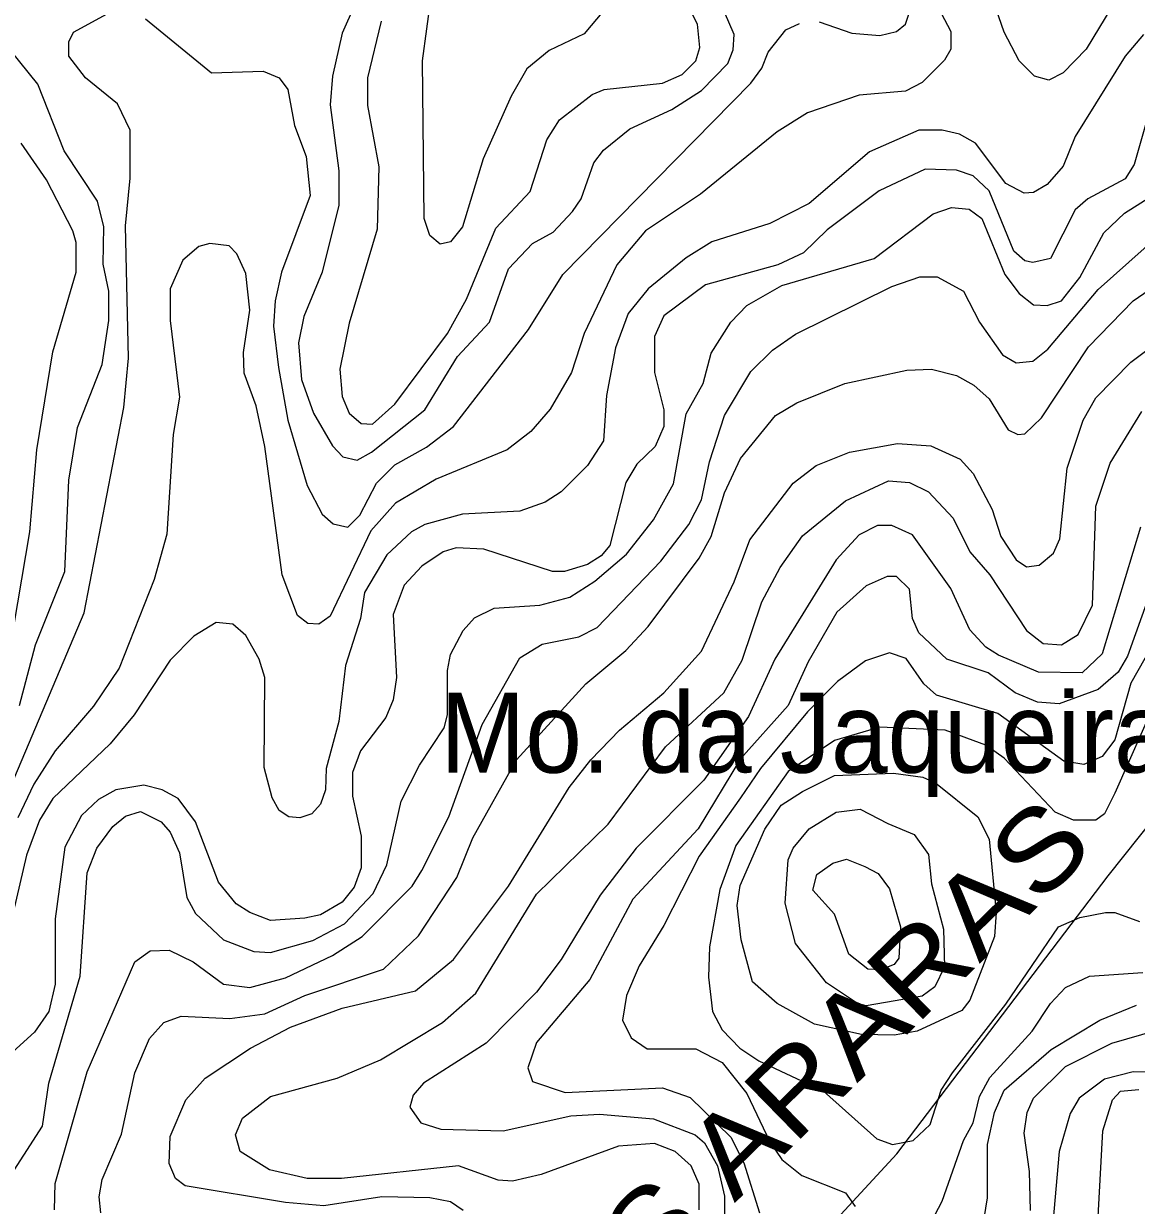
# Model space of a CAD drawing. Extents: x 577 to 602.9, y 7483.8 to 7511.6.
# Drawn here: x 600.48 to 601.59, y 7485.137 to 7486.316 of the extents above; entities that cross this region are included whole.
import ezdxf
from ezdxf.enums import TextEntityAlignment as Align

# ---------------------------------------------------------------- set-up
doc = ezdxf.new("R2010")
doc.units = 0
doc.header["$LTSCALE"] = 0.032
for name, color, linetype, lineweight in [('1', 7, 'Continuous', 25), ('2', 7, 'Continuous', 13), ('26', 7, 'Continuous', 25)]:
    doc.layers.add(name, color=color, linetype=linetype, lineweight=lineweight)
doc.layers.add('27', color=7, linetype='Continuous')

msp = doc.modelspace()

# ---------------------------------------------------------------- linework, layer by layer
at = {"layer": '1'}
for points in [[(600.8365, 7486.3188), (600.8229, 7486.2623), (600.8229, 7486.2345), (600.8341, 7486.1733), (600.8325, 7486.1112), (600.8046, 7486.0174), (600.7951, 7485.9713), (600.7975, 7485.9442), (600.8046, 7485.9275), (600.8166, 7485.9172), (600.8277, 7485.9164), (600.85, 7485.9363), (600.9025, 7486.0071), (600.9215, 7486.0413), (600.951, 7486.112), (600.9851, 7486.1486), (601.0018, 7486.2003), (601.0146, 7486.2202), (601.0472, 7486.2456), (601.0591, 7486.2504), (601.1171, 7486.2567), (601.137, 7486.2655), (601.1505, 7486.279), (601.1545, 7486.2925), (601.1521, 7486.3156), (601.1442, 7486.3315)], [(601.6117, 7486.2583), (601.5879, 7486.1756), (601.5791, 7486.1613), (601.5418, 7486.1414), (601.529, 7486.1303), (601.5044, 7486.0818), (601.4869, 7486.0778), (601.479, 7486.0794), (601.4678, 7486.089), (601.4432, 7486.1494), (601.4273, 7486.1645), (601.4106, 7486.1701), (601.3796, 7486.1709), (601.3334, 7486.1494), (601.2817, 7486.1104), (601.2579, 7486.0874), (601.2324, 7486.0754), (601.1601, 7486.0556), (601.1187, 7486.0246), (601.1092, 7486.0039), (601.1092, 7485.9681), (601.1187, 7485.9307), (601.1187, 7485.914), (601.11, 7485.8941), (601.0917, 7485.8767), (601.0806, 7485.8584), (601.0647, 7485.7955), (601.0559, 7485.7852), (601.0424, 7485.7765), (601.0193, 7485.7693), (601.0074, 7485.7693), (600.939, 7485.7916), (600.9112, 7485.7932), (600.8985, 7485.7892), (600.877, 7485.7749), (600.8595, 7485.7558), (600.8484, 7485.7264), (600.8516, 7485.6635), (600.8484, 7485.6413), (600.8412, 7485.6238), (600.8158, 7485.5904), (600.8078, 7485.5689), (600.8078, 7485.5451), (600.8166, 7485.5053), (600.8166, 7485.4735), (600.8094, 7485.4544), (600.7975, 7485.4393), (600.776, 7485.4266), (600.7601, 7485.4234), (600.7259, 7485.421), (600.7052, 7485.429), (600.6917, 7485.4377), (600.6742, 7485.4592), (600.6512, 7485.5196), (600.6337, 7485.5427), (600.6178, 7485.5514), (600.5995, 7485.5562), (600.5717, 7485.5514), (600.5542, 7485.5419)], [(600.4699, 7485.7144), (600.4858, 7485.8091), (600.4929, 7485.891), (600.5088, 7485.9888), (600.5319, 7486.0683), (600.5319, 7486.0977), (600.5287, 7486.1096), (600.5025, 7486.1605), (600.477, 7486.1971)], [(601.1537, 7485.1324), (601.1537, 7485.1578), (601.1458, 7485.1761), (601.1299, 7485.1904), (601.1092, 7485.1984), (601.0734, 7485.196), (600.9963, 7485.1674), (600.9677, 7485.161), (600.9533, 7485.1618), (600.9136, 7485.1761), (600.7967, 7485.1634), (600.7625, 7485.1634), (600.7251, 7485.1721), (600.6957, 7485.1904), (600.6909, 7485.2071), (600.6981, 7485.2238), (600.7259, 7485.2453), (600.7927, 7485.2636), (600.8357, 7485.2819), (600.8977, 7485.3192), (600.9311, 7485.3487), (600.9915, 7485.4473), (601.0631, 7485.5172), (601.1203, 7485.5944), (601.1784, 7485.6484), (601.1967, 7485.681), (601.2165, 7485.7391), (601.2348, 7485.7733), (601.2571, 7485.8051), (601.3, 7485.8401), (601.343, 7485.86), (601.3637, 7485.8584), (601.3827, 7485.8488), (601.4074, 7485.8226), (601.4241, 7485.7892), (601.444, 7485.7661), (601.4805, 7485.7105), (601.4972, 7485.6977), (601.5155, 7485.6961), (601.5322, 7485.7065), (601.5465, 7485.7359), (601.5497, 7485.8345), (601.564, 7485.8774), (601.5958, 7485.9291)], [(602.0515, 7485.6779), (602.0205, 7485.6556), (601.9561, 7485.6246), (601.9036, 7485.5896), (601.871, 7485.5506), (601.8454, 7485.5017), (601.8249, 7485.4473), (601.8193, 7485.4107), (601.8042, 7485.363), (601.7915, 7485.3391), (601.7763, 7485.3224), (601.7422, 7485.2978), (601.7056, 7485.2787), (601.6428, 7485.2691), (601.5871, 7485.2699), (601.5585, 7485.2628), (601.533, 7485.2437), (601.5243, 7485.2286), (601.5131, 7485.1904), (601.5068, 7485.1189)], [(600.5542, 7485.5419), (600.5375, 7485.526), (600.5208, 7485.4942), (600.5112, 7485.4226), (600.5112, 7485.3574), (600.5049, 7485.3304), (600.4905, 7485.3097), (600.4651, 7485.2866)]]:
    msp.add_lwpolyline(points, dxfattribs=at)
msp.add_lwpolyline([(601.1949, 7485.456), (601.2195, 7485.5123), (601.2357, 7485.5362), (601.2571, 7485.5498), (601.2889, 7485.5657), (601.3477, 7485.5681), (601.3772, 7485.5641), (601.3899, 7485.5586), (601.432, 7485.5244), (601.4432, 7485.5021), (601.4503, 7485.429), (601.4487, 7485.4051), (601.4241, 7485.3415), (601.4161, 7485.3312), (601.3716, 7485.3105), (601.3485, 7485.3065), (601.3159, 7485.3073), (601.269, 7485.3176), (601.2317, 7485.3383), (601.207, 7485.3598), (601.1959, 7485.4019), (601.1919, 7485.4361)], close=True, dxfattribs=at)
at = {"layer": '2'}
for points in [[(600.8317, 7486.384), (600.7975, 7486.3068), (600.7879, 7486.2639), (600.7856, 7486.2353), (600.7943, 7486.1693), (600.7943, 7486.1351), (600.7776, 7486.0683), (600.7593, 7486.0238), (600.7538, 7485.9975), (600.7569, 7485.9609), (600.7689, 7485.9275), (600.7879, 7485.8949), (600.7983, 7485.8838), (600.8126, 7485.8806), (600.8269, 7485.8886), (600.8802, 7485.9307), (600.9128, 7485.984), (600.9446, 7486.0182), (600.9637, 7486.0715), (600.9875, 7486.0969), (601.0082, 7486.108), (601.0273, 7486.1287), (601.036, 7486.1414), (601.0488, 7486.1772), (601.0583, 7486.19), (601.0845, 7486.2114), (601.1267, 7486.2305), (601.1561, 7486.2496), (601.1824, 7486.2766), (601.1879, 7486.2901), (601.1887, 7486.3053), (601.1617, 7486.3681)], [(601.5656, 7486.3331), (601.5402, 7486.2909), (601.5171, 7486.2671), (601.5028, 7486.2599), (601.4885, 7486.2639), (601.4734, 7486.279), (601.4583, 7486.3076), (601.4392, 7486.3625)], [(601.3891, 7486.3387), (601.405, 7486.3084), (601.405, 7486.2909), (601.3986, 7486.2798), (601.3764, 7486.2575), (601.3597, 7486.2488), (601.3136, 7486.2448), (601.2619, 7486.2273), (601.2317, 7486.2082), (601.1553, 7486.1462), (601.1004, 7486.1096), (601.0718, 7486.0754), (601.0392, 7486.0071), (601.0265, 7485.9681), (601.005, 7485.9315), (600.9859, 7485.9093), (600.9621, 7485.891), (600.8913, 7485.8615), (600.8508, 7485.8377), (600.8261, 7485.8099), (600.7856, 7485.7248), (600.7744, 7485.7168), (600.7633, 7485.7176), (600.753, 7485.7256), (600.7378, 7485.7661), (600.7204, 7485.8941), (600.7116, 7485.9347), (600.6997, 7485.9673), (600.6989, 7485.988), (600.7052, 7486.0301), (600.7013, 7486.0667), (600.6925, 7486.0866), (600.6846, 7486.0945), (600.6655, 7486.0969), (600.6544, 7486.0937), (600.6385, 7486.0802), (600.6257, 7486.0516), (600.6257, 7486.0198), (600.6353, 7485.9434), (600.6289, 7485.9061), (600.6225, 7485.8067), (600.6098, 7485.7614), (600.5748, 7485.6731), (600.5494, 7485.6349), (600.5112, 7485.5904), (600.4898, 7485.557), (600.4739, 7485.5236)], [(600.982, 7486.2711), (600.9661, 7486.244), (600.9382, 7486.1812), (600.9176, 7486.1136), (600.9056, 7486.0985), (600.8953, 7486.0961), (600.885, 7486.1049), (600.8794, 7486.1216), (600.8778, 7486.279), (600.8865, 7486.3434)], [(600.4532, 7485.5236), (600.5399, 7485.728), (600.5796, 7485.9331), (600.5844, 7485.9824), (600.5812, 7486.1144), (600.586, 7486.1621), (600.586, 7486.2098), (600.5732, 7486.2361), (600.5414, 7486.2623), (600.5247, 7486.2838), (600.5247, 7486.2981), (600.5295, 7486.3076), (600.5629, 7486.3259)], [(601.0583, 7486.3291), (601.0392, 7486.306), (601.0042, 7486.2893), (600.982, 7486.2711)], [(601.2738, 7486.318), (601.3064, 7486.3068), (601.3342, 7486.3045), (601.3509, 7486.3084), (601.3597, 7486.3156), (601.366, 7486.3347)], [(600.6011, 7486.3212), (600.6671, 7486.2671), (600.7188, 7486.2687), (600.7347, 7486.2623), (600.7434, 7486.2504), (600.7498, 7486.2146), (600.7617, 7486.1836), (600.7657, 7486.1446), (600.7371, 7486.0683), (600.7307, 7486.0397), (600.7291, 7486.0142), (600.7339, 7485.9729), (600.7434, 7485.9204), (600.7625, 7485.8552), (600.7776, 7485.8266), (600.7887, 7485.817), (600.8031, 7485.8138), (600.815, 7485.8258), (600.8317, 7485.8576), (600.85, 7485.8759), (600.8818, 7485.8934), (600.9088, 7485.914), (600.9836, 7486.011), (601.0178, 7486.0659), (601.2054, 7486.2567), (601.2165, 7486.2719), (601.2229, 7486.2878), (601.2404, 7486.31), (601.2539, 7486.3164)], [(601.5974, 7486.3053), (601.5791, 7486.2838), (601.529, 7486.2035), (601.5171, 7486.174), (601.5012, 7486.1558), (601.4877, 7486.1478), (601.4782, 7486.147), (601.4599, 7486.1566), (601.4297, 7486.1971), (601.4137, 7486.2059), (601.3963, 7486.2098), (601.3732, 7486.2098), (601.3239, 7486.1884), (601.2635, 7486.1367), (601.2245, 7486.1168), (601.1664, 7486.0985), (601.141, 7486.0826), (601.1028, 7486.0516), (601.083, 7486.0269), (601.0702, 7485.9927), (601.0615, 7485.945), (601.0583, 7485.8997), (601.0424, 7485.8751), (601.0162, 7485.8488), (601.0003, 7485.8385), (600.9748, 7485.8297), (600.9176, 7485.8266), (600.8802, 7485.8162), (600.8667, 7485.8091), (600.842, 7485.786), (600.8198, 7485.7486), (600.8158, 7485.7224), (600.8007, 7485.6755), (600.7943, 7485.6198), (600.7816, 7485.5729), (600.7808, 7485.5514), (600.776, 7485.5371), (600.7673, 7485.5276), (600.7553, 7485.5236), (600.7442, 7485.5244), (600.7347, 7485.5308), (600.7275, 7485.5435), (600.7196, 7485.5737), (600.7204, 7485.6635), (600.7148, 7485.6818), (600.7013, 7485.7057), (600.6885, 7485.7168), (600.6718, 7485.7184), (600.6496, 7485.7049), (600.6257, 7485.681), (600.5899, 7485.6262), (600.5661, 7485.5975), (600.5088, 7485.5427), (600.4953, 7485.5212), (600.4826, 7485.4862), (600.4659, 7485.4147)], [(600.4754, 7485.6357), (600.4913, 7485.6961), (600.5208, 7485.7693), (600.5247, 7485.8607), (600.5335, 7485.9132), (600.5581, 7485.976), (600.5645, 7486.0198), (600.5645, 7486.0492), (600.5589, 7486.0762), (600.5597, 7486.1136), (600.5534, 7486.1391), (600.52, 7486.1892), (600.4937, 7486.256), (600.4579, 7486.3005)], [(600.4611, 7485.1578), (600.4985, 7485.2159), (600.5049, 7485.2588), (600.5359, 7485.3654), (600.543, 7485.4687), (600.5526, 7485.4934), (600.5685, 7485.5148), (600.5812, 7485.5252), (600.5963, 7485.53), (600.617, 7485.5196), (600.6257, 7485.5093), (600.6353, 7485.4886), (600.6424, 7485.4441), (600.6512, 7485.4282), (600.679, 7485.4019), (600.7092, 7485.39), (600.7259, 7485.3892), (600.7681, 7485.4011), (600.7999, 7485.4178), (600.8285, 7485.4481), (600.842, 7485.4767), (600.8563, 7485.5403), (600.8746, 7485.5761), (600.8993, 7485.6134), (600.9025, 7485.6262), (600.9025, 7485.6707), (600.9056, 7485.6866), (600.9184, 7485.7105), (600.9295, 7485.7232), (600.9494, 7485.7327), (600.9947, 7485.7359), (601.0249, 7485.7439), (601.0496, 7485.7598), (601.0814, 7485.7868), (601.1084, 7485.821), (601.1283, 7485.8568), (601.141, 7485.9267), (601.1577, 7485.957), (601.1657, 7485.9872), (601.1855, 7486.0182), (601.2014, 7486.0349), (601.2364, 7486.0548), (601.3287, 7486.0818), (601.3875, 7486.1263), (601.4058, 7486.1327), (601.4233, 7486.1311), (601.436, 7486.1216), (601.4591, 7486.0659), (601.4734, 7486.0468), (601.4877, 7486.0357), (601.5012, 7486.0349), (601.5155, 7486.0397), (601.5338, 7486.0627), (601.5577, 7486.1073), (601.5784, 7486.1271), (601.611, 7486.1478)], [(601.0337, 7485.7041), (601.0519, 7485.7136), (601.1156, 7485.7796), (601.1434, 7485.8162), (601.1561, 7485.8409), (601.1641, 7485.879), (601.1792, 7485.9252), (601.2054, 7485.9689), (601.2269, 7485.9904), (601.2499, 7486.0063), (601.3462, 7486.054), (601.374, 7486.0635), (601.3915, 7486.0635), (601.4177, 7486.0492), (601.4336, 7486.0182), (601.4567, 7485.9856), (601.4702, 7485.9776), (601.4869, 7485.9792), (601.502, 7485.9912), (601.5521, 7486.0508), (601.6316, 7486.1216)], [(601.4432, 7485.9419), (601.4623, 7485.9108), (601.4718, 7485.9061), (601.479, 7485.9069), (601.4957, 7485.9228), (601.5426, 7485.9935), (601.5871, 7486.0397), (601.6404, 7486.0762)], [(600.9184, 7485.1316), (600.9056, 7485.1403), (600.885, 7485.1443), (600.8372, 7485.1451), (600.7792, 7485.1363), (600.741, 7485.1395), (600.6408, 7485.1562), (600.6313, 7485.1634), (600.6249, 7485.1785), (600.6257, 7485.2055), (600.6416, 7485.2421), (600.6607, 7485.2636), (600.706, 7485.2938), (600.7458, 7485.3145), (600.7975, 7485.3335), (600.8706, 7485.351), (600.9088, 7485.3821), (600.9637, 7485.4552), (601.0241, 7485.5538), (601.0456, 7485.5816), (601.0742, 7485.6111), (601.1187, 7485.6484), (601.1561, 7485.6898), (601.1887, 7485.759), (601.2046, 7485.8011), (601.2476, 7485.8576), (601.2706, 7485.8751), (601.304, 7485.8886), (601.3517, 7485.8973), (601.3851, 7485.8949), (601.4145, 7485.8814), (601.4273, 7485.8671), (601.4464, 7485.8313), (601.4551, 7485.8043), (601.4702, 7485.7812), (601.4805, 7485.7741), (601.4933, 7485.7757), (601.5076, 7485.7876), (601.5139, 7485.8019), (601.5211, 7485.8727), (601.537, 7485.9204), (601.5497, 7485.9427), (601.5847, 7485.9784), (601.677, 7486.0476)], [(600.5565, 7485.1292), (600.555, 7485.1451), (600.5581, 7485.1626), (600.5772, 7485.2079), (600.5907, 7485.2691), (600.6051, 7485.3033), (600.6194, 7485.3192), (600.6369, 7485.3256), (600.6854, 7485.3232), (600.7204, 7485.328), (600.7601, 7485.3463), (600.8388, 7485.3725), (600.8738, 7485.4059), (600.912, 7485.464), (600.9279, 7485.5037), (600.9716, 7485.5816), (601.0408, 7485.6572), (601.0806, 7485.6906), (601.1028, 7485.7144), (601.1537, 7485.7828), (601.1657, 7485.8043), (601.1792, 7485.848), (601.1951, 7485.8822), (601.2301, 7485.9252), (601.2515, 7485.9379), (601.2992, 7485.957), (601.3613, 7485.9705), (601.3859, 7485.9713), (601.4106, 7485.9649), (601.4281, 7485.9554), (601.4432, 7485.9419)], [(601.5943, 7485.8138), (601.5561, 7485.6874), (601.5362, 7485.6683), (601.4925, 7485.6691), (601.4527, 7485.6858), (601.44, 7485.6938), (601.4241, 7485.7113), (601.405, 7485.7526), (601.3668, 7485.8059), (601.3462, 7485.8154), (601.3318, 7485.8154), (601.3136, 7485.8059), (601.2905, 7485.7812), (601.2293, 7485.6818), (601.203, 7485.6246), (601.1585, 7485.561), (601.0909, 7485.4934), (601.0551, 7485.4465), (601.0162, 7485.3821), (600.9915, 7485.3495), (600.9414, 7485.2986), (600.8786, 7485.2588), (600.8683, 7485.2469), (600.8651, 7485.2349), (600.8762, 7485.219), (600.8961, 7485.2127), (600.9581, 7485.2111), (601.0257, 7485.2262), (601.0543, 7485.2278), (601.1084, 7485.223), (601.1498, 7485.2071), (601.1593, 7485.1992), (601.172, 7485.1761), (601.1792, 7485.1459), (601.1792, 7485.1268)], [(601.6038, 7485.747), (601.5815, 7485.685), (601.572, 7485.6691), (601.5521, 7485.6516), (601.5131, 7485.6373), (601.4917, 7485.6389), (601.4694, 7485.6484), (601.4424, 7485.6683), (601.401, 7485.6818), (601.3732, 7485.7081), (601.3668, 7485.7224), (601.3637, 7485.7518), (601.3509, 7485.7645), (601.3414, 7485.7645), (601.3207, 7485.755), (601.2913, 7485.7288), (601.2627, 7485.6794), (601.2428, 7485.6357), (601.1951, 7485.5824), (601.1529, 7485.5125), (601.0877, 7485.4425), (601.0448, 7485.3622), (600.9915, 7485.2994), (600.9828, 7485.2739), (600.9875, 7485.2604), (601.0201, 7485.2493), (601.1171, 7485.254), (601.145, 7485.2445), (601.1855, 7485.2047), (601.1983, 7485.1793), (601.2142, 7485.1292)], [(601.6253, 7485.7295), (601.5847, 7485.658), (601.5688, 7485.6015), (601.5561, 7485.5848), (601.5378, 7485.5769), (601.5179, 7485.5801), (601.4519, 7485.6278), (601.3907, 7485.6461), (601.378, 7485.6572), (601.3605, 7485.6826), (601.3438, 7485.6882), (601.3199, 7485.6802), (601.2921, 7485.6596), (601.2619, 7485.6294), (601.215, 7485.5729), (601.1951, 7485.5435), (601.1537, 7485.4854), (601.1187, 7485.4162), (601.0941, 7485.3757), (601.0814, 7485.3463), (601.0774, 7485.3216), (601.0861, 7485.3041), (601.102, 7485.293), (601.1505, 7485.293), (601.1768, 7485.2795), (601.2014, 7485.2485), (601.2245, 7485.2), (601.2364, 7485.1825), (601.2563, 7485.1666), (601.3, 7485.1491), (601.3096, 7485.1355)], [(600.5104, 7485.1324), (600.5112, 7485.1586), (600.543, 7485.2699), (600.5907, 7485.3797), (600.6059, 7485.3908), (600.6249, 7485.3916), (600.6488, 7485.3797), (600.679, 7485.3574), (600.7052, 7485.3542), (600.741, 7485.3638), (600.7879, 7485.386), (600.8174, 7485.4051), (600.8675, 7485.4552), (600.877, 7485.4711), (600.904, 7485.5244), (600.9374, 7485.6166), (600.9748, 7485.6834), (600.9971, 7485.6969), (601.0337, 7485.7041)], [(601.6102, 7485.6421), (601.5688, 7485.5482), (601.5585, 7485.5276), (601.5497, 7485.5212), (601.5275, 7485.5212), (601.5092, 7485.5292), (601.4583, 7485.5832), (601.44, 7485.596), (601.3994, 7485.6111), (601.3342, 7485.6142), (601.2889, 7485.6007), (601.2428, 7485.5697), (601.1903, 7485.4958), (601.1744, 7485.452), (601.1641, 7485.3948), (601.1633, 7485.3646), (601.1672, 7485.3304), (601.1768, 7485.3121), (601.1943, 7485.2938), (601.2134, 7485.2811), (601.2778, 7485.2508), (601.3311, 7485.2031), (601.347, 7485.1976), (601.3676, 7485.2015), (601.3843, 7485.2175), (601.3955, 7485.2516), (601.4066, 7485.2691), (601.4599, 7485.3375), (601.5124, 7485.4147), (601.5338, 7485.4242), (601.5593, 7485.429), (601.5688, 7485.429), (601.5935, 7485.4202)], [(601.3748, 7485.0998), (601.3963, 7485.1411), (601.4177, 7485.2015), (601.4273, 7485.219), (601.4336, 7485.2453), (601.444, 7485.2644), (601.4861, 7485.3105), (601.5044, 7485.3383), (601.5195, 7485.3542), (601.5434, 7485.3654), (601.5966, 7485.3693)], [(601.4384, 7485.1236), (601.4416, 7485.1443), (601.4416, 7485.1976), (601.4487, 7485.2294), (601.4583, 7485.2516), (601.5052, 7485.2922), (601.5537, 7485.3216), (601.5903, 7485.3367)], [(601.4845, 7485.1316), (601.4837, 7485.1705), (601.4782, 7485.2087), (601.4813, 7485.2294), (601.4877, 7485.2437), (601.5195, 7485.2755), (601.5656, 7485.2986), (601.6428, 7485.3208)], [(601.5513, 7485.1133), (601.5569, 7485.2111), (601.5664, 7485.2421), (601.5744, 7485.2508), (601.5927, 7485.2524)]]:
    msp.add_lwpolyline(points, dxfattribs=at)
for points in [[(601.3422, 7485.518), (601.3684, 7485.5069), (601.3827, 7485.487), (601.3859, 7485.4576), (601.3978, 7485.4123), (601.3986, 7485.3749), (601.3891, 7485.355), (601.3764, 7485.3455), (601.3207, 7485.3359), (601.312, 7485.3383), (601.281, 7485.359), (601.2499, 7485.398), (601.2396, 7485.4385), (601.2428, 7485.4815), (601.2476, 7485.4934), (601.2635, 7485.5125), (601.2905, 7485.5292), (601.3144, 7485.5323)], [(601.3191, 7485.4751), (601.3326, 7485.4679), (601.3438, 7485.4528), (601.3549, 7485.4147), (601.3533, 7485.3836), (601.3485, 7485.3773), (601.335, 7485.3717), (601.3223, 7485.3725), (601.3032, 7485.3876), (601.2889, 7485.4274), (601.2674, 7485.4512), (601.2714, 7485.4671), (601.2873, 7485.4783), (601.3008, 7485.4822)]]:
    msp.add_lwpolyline(points, close=True, dxfattribs=at)
at = {"layer": '26'}
msp.add_lwpolyline([(601.2793, 7485.1103), (601.3511, 7485.1883), (601.5622, 7485.4656), (601.6091, 7485.5246), (601.6668, 7485.5889), (601.7124, 7485.6372), (601.762, 7485.7002), (601.825, 7485.7472), (601.9014, 7485.7834), (601.9765, 7485.8115), (602.0463, 7485.833), (602.1254, 7485.8611), (602.2367, 7485.8933), (602.2544, 7485.8967)], dxfattribs=at)

# ---------------------------------------------------------------- texts
at = {"layer": '26', "width": 1.15}
msp.add_text('SERRA DAS ARARAS', height=0.08, rotation=44.355, dxfattribs=at).set_placement((601.1036, 7485.0551), align=Align.CENTER)
at = {"layer": '27', "width": 0.95}
msp.add_text(' Mo. da Jaqueira', height=0.08, dxfattribs=at).set_placement((601.2459, 7485.5686), align=Align.CENTER)

doc.saveas('drawing.dxf')
